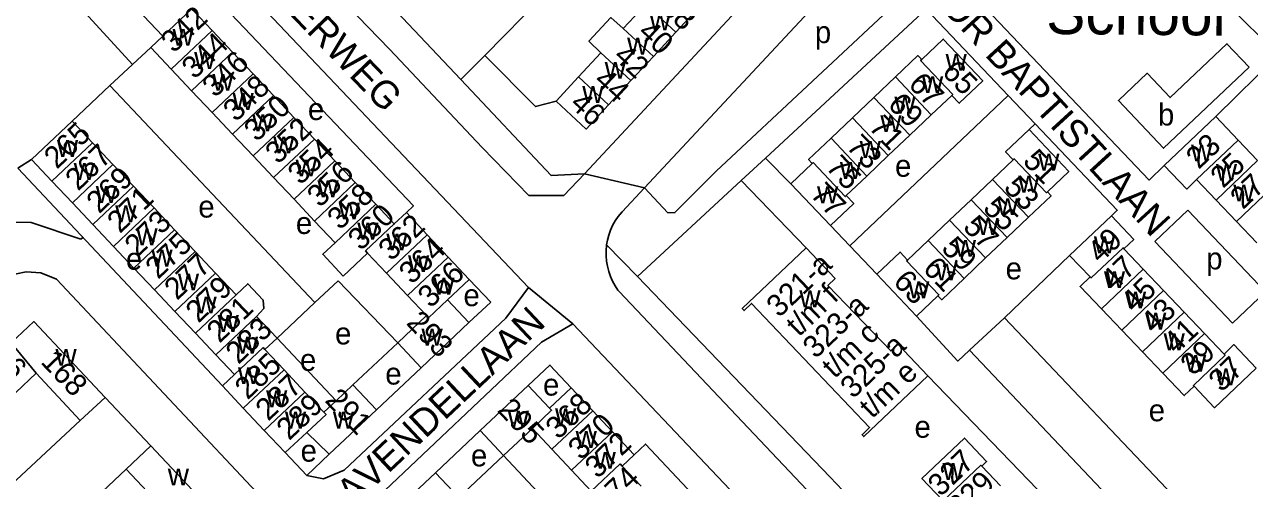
# Model space of a CAD drawing. Extents: x 161258 to 163262, y 380749 to 382054.
# Drawn here: x 162868.3 to 163091.6, y 381379.6 to 381462.7 of the extents above; entities that cross this region are included whole.
import ezdxf

# ---------------------------------------------------------------- set-up
doc = ezdxf.new("R2010")
doc.units = 0
for name, color, linetype in [('BLT_Basislijn', 7, 'Continuous'), ('BLT_Bebouwing', 7, 'Continuous'), ('BLT_Bebouwing_beschrifting', 7, 'Continuous'), ('BLT_Centroide', 7, 'Continuous'), ('BLT_Huisnummer', 7, 'Continuous'), ('BLT_Huisnummer_ tussenligend', 7, 'Continuous'), ('BLT_Huisnummer_reeks', 7, 'Continuous'), ('BLT_Onderverdeling_panden', 7, 'Continuous'), ('BLT_Straatnaam', 7, 'Continuous'), ('BLT_Vlakafsluiter', 7, 'Continuous')]:
    doc.layers.add(name, color=color, linetype=linetype)

msp = doc.modelspace()

# ---------------------------------------------------------------- linework, layer by layer
at = {"layer": 'BLT_Basislijn'}
for p, q in [((162868.34, 381476.9), (162887.92, 381455.42)), ((162968.92, 381474.14), (162952.2, 381457.05)), ((162981.27, 381432.92), (163019.94, 381474.4)), ((163003.34, 381438.36), (163032.66, 381465.51)), ((163032.66, 381465.51), (163047.6, 381449.79)), ((162891.26, 381458.55), (162887.92, 381455.42)), ((162947.79, 381452.69), (162952.2, 381457.05)), ((163096.87, 381457.22), (163085.44, 381445.95)), ((162887.92, 381455.42), (162883.84, 381451.6)), ((162883.84, 381451.6), (162876.92, 381445.11)), ((162921.21, 381412.03), (162883.84, 381451.6)), ((162947.79, 381452.69), (162964.26, 381435.2)), ((163047.6, 381449.79), (163018.71, 381422.36)), ((163047.6, 381449.79), (163052.51, 381444.62)), ((163051.4, 381443.56), (163052.51, 381444.62)), ((162867.03, 381436.54), (162869.51, 381438.11)), ((162998.93, 381434.28), (163003.34, 381438.36)), ((163003.34, 381438.36), (163007.96, 381433.67)), ((162904.33, 381396.85), (162867.03, 381436.54)), ((162964.26, 381435.2), (162970.35, 381435.48)), ((162970.35, 381435.48), (162966.57, 381431.57)), ((162980, 381416.76), (162998.93, 381434.28)), ((162998.93, 381434.28), (163010.75, 381421.99)), ((162960.18, 381431.55), (162966.57, 381431.57)), ((162977.22, 381428.56), (162981.27, 381432.92)), ((163080.33, 381428.89), (163074.32, 381423.16)), ((163080.33, 381428.89), (163094.5, 381413.99)), ((163015.19, 381426.06), (163018.71, 381422.36)), ((162878.9, 381423.92), (162878.54, 381423.58)), ((162980, 381416.76), (162974.39, 381422.59)), ((163018.71, 381422.36), (163023.63, 381417.19)), ((163074.32, 381423.16), (163088.48, 381408.28)), ((163046.94, 381409.25), (163058.8, 381420.63)), ((162874.1, 381416.28), (162914.58, 381373.21)), ((162925.46, 381416.02), (162921.21, 381412.03)), ((162936.29, 381404.69), (162925.46, 381416.02)), ((162949.34, 381416.27), (162953.25, 381412.13)), ((163015.15, 381380.19), (162980, 381416.76)), ((162955.99, 381409.21), (162960.14, 381414.78)), ((163044.15, 381342.79), (162976.64, 381414.05)), ((163088.48, 381408.28), (163094.5, 381413.99)), ((162921.21, 381412.03), (162914.3, 381405.53)), ((162953.25, 381412.13), (162949.28, 381408.39)), ((163040.52, 381403.36), (163046.94, 381409.25)), ((163046.94, 381409.25), (163088.47, 381365.54)), ((162962.52, 381404.8), (162968.25, 381408.17)), ((163012.62, 381361.35), (162968.25, 381408.17)), ((162914.3, 381405.53), (162925.06, 381394.14)), ((162936.29, 381404.69), (162928.12, 381397.02)), ((163078.15, 381363.74), (163040.52, 381403.36)), ((162940.56, 381400.17), (162932.4, 381392.49)), ((163032.94, 381398.68), (163072.23, 381358.06)), ((162882.95, 381394.76), (162891.28, 381385.91)), ((162878.43, 381390.52), (162823.19, 381339.25)), ((162951.33, 381388.7), (162943.19, 381381.01)), ((162915.79, 381384.68), (162919.7, 381380.53)), ((162923.83, 381384.4), (162919.7, 381380.53)), ((162947.46, 381376.48), (162955.58, 381384.17)), ((162831.86, 381329.93), (162886.79, 381381.67)), ((163018.61, 381376.58), (163015.15, 381380.19))]:
    msp.add_line(p, q, dxfattribs=at)
for points in [[(162960.18, 381431.55), (162951.7, 381440.3), (162934.79, 381458.21), (162894.35, 381500), (162875.72, 381519.36), (162875.08, 381520.24), (162874.2, 381522.63), (162874.48, 381524.75), (162875.83, 381526.71)], [(162947.79, 381452.69), (162903.07, 381500), (162889.86, 381513.88)], [(162881.31, 381497.75), (162889.71, 381489.05), (162960.14, 381414.78)], [(163007.42, 381483.36), (163011.32, 381479.7), (163010.63, 381478.79), (162970.35, 381435.48)], [(163096.87, 381457.22), (163087.36, 381466.53), (163098.96, 381477.66)], [(163076.04, 381437.02), (163073.3, 381434.35), (163037.63, 381471.89)], [(162937.87, 381428.43), (162939.15, 381429.64), (162902.37, 381468.44), (162901.21, 381467.34)], [(162981.27, 381432.92), (162985.55, 381428.37), (162986.82, 381428.43), (162994.34, 381435.96), (163029.47, 381468.86)], [(162965.16, 381448.77), (162961.39, 381447.75), (162952.2, 381457.05)], [(163052.51, 381444.62), (163067.48, 381428.86), (163066.4, 381427.84)], [(162878.54, 381423.58), (162869.49, 381426.61), (162865.22, 381426.69), (162859.75, 381425.47), (162857.64, 381427.71)], [(162977.22, 381428.56), (162976.46, 381427.73), (162975.93, 381426.94), (162975.47, 381426.1), (162975.08, 381425.22), (162974.76, 381424.32), (162974.52, 381423.39), (162974.39, 381422.59)], [(162974.39, 381422.59), (162974.37, 381422.45), (162974.29, 381421.5), (162974.29, 381420.54), (162974.36, 381419.59), (162974.52, 381418.65), (162974.76, 381417.72), (162975.07, 381416.81), (162975.46, 381415.94), (162975.92, 381415.1), (162976.45, 381414.3), (162976.64, 381414.05)], [(162874.1, 381416.28), (162871.25, 381417.45), (162868.58, 381417.66), (162865.02, 381416.89), (162860.79, 381414.31)], [(162955.99, 381409.21), (162926.56, 381381.5), (162922.76, 381379.92), (162919.7, 381380.53)], [(163030.88, 381409.56), (163038.44, 381401.36), (163040.52, 381403.36)], [(162962.52, 381404.8), (162931.72, 381375.66), (162930.27, 381372.33), (162930.49, 381369.1)], [(162960.07, 381396.91), (162964.03, 381400.63), (162967.94, 381396.48)], [(162979.4, 381384.29), (162981.46, 381386.23), (162999.59, 381366.96), (163019.15, 381346.22), (163017.09, 381344.28)], [(162962.08, 381368.7), (162966.35, 381372.7), (162955.58, 381384.17)]]:
    msp.add_lwpolyline(points, dxfattribs=at)
at = {"layer": 'BLT_Bebouwing'}
for p, q in [((162899.03, 381465.29), (162902.46, 381461.65)), ((162977.42, 381461.99), (162981.51, 381466.39)), ((162991.08, 381465.72), (162987, 381461.31)), ((162893.45, 381460.61), (162889.98, 381464.32)), ((162893.45, 381460.61), (162891.26, 381458.55)), ((162902.46, 381461.65), (162906.19, 381457.68)), ((162987, 381461.31), (162982.91, 381456.9)), ((162891.26, 381458.55), (162894.99, 381454.59)), ((162906.19, 381457.68), (162909.92, 381453.72)), ((162969.24, 381453.17), (162973.33, 381457.58)), ((162982.91, 381456.9), (162978.82, 381452.49)), ((162894.99, 381454.59), (162898.73, 381450.64)), ((162909.92, 381453.72), (162913.65, 381449.76)), ((162965.16, 381448.77), (162969.24, 381453.17)), ((162978.82, 381452.49), (162974.73, 381448.08)), ((163027.05, 381453.16), (163023.12, 381449.43)), ((162898.73, 381450.64), (162902.46, 381446.68)), ((162913.65, 381449.76), (162917.38, 381445.8)), ((163023.12, 381449.43), (163019.21, 381445.72)), ((163037.3, 381449.81), (163033.55, 381446.25)), ((162869.51, 381438.11), (162876.92, 381445.11)), ((162876.92, 381445.11), (162880.65, 381441.16)), ((162902.46, 381446.68), (162906.2, 381442.73)), ((162917.38, 381445.8), (162921.11, 381441.84)), ((163019.21, 381445.72), (163015.3, 381442)), ((163033.55, 381446.25), (163029.64, 381442.54)), ((163085.44, 381445.95), (163076.04, 381437.02)), ((163089.53, 381441.65), (163085.44, 381445.95)), ((162906.2, 381442.73), (162909.93, 381438.77)), ((163029.64, 381442.54), (163025.73, 381438.82)), ((162884.39, 381437.2), (162880.65, 381441.16)), ((162921.11, 381441.84), (162924.84, 381437.88)), ((163093.05, 381437.94), (163089.53, 381441.65)), ((162909.93, 381438.77), (162913.67, 381434.81)), ((162924.84, 381437.88), (162928.57, 381433.92)), ((163025.73, 381438.82), (163021.81, 381435.09)), ((163048.48, 381438.08), (163044.74, 381434.49)), ((162884.39, 381437.2), (162888.13, 381433.24)), ((163007.96, 381433.67), (163011.87, 381437.38)), ((162876.98, 381430.2), (162873.24, 381434.16)), ((162913.67, 381434.81), (162917.4, 381430.86)), ((162928.57, 381433.92), (162932.3, 381429.96)), ((163015.19, 381426.06), (163007.96, 381433.67)), ((163021.81, 381435.09), (163018.07, 381431.54)), ((163040.84, 381430.78), (163044.74, 381434.49)), ((163081.95, 381434.44), (163085.48, 381430.73)), ((162888.13, 381433.24), (162891.87, 381429.28)), ((162880.72, 381426.24), (162876.98, 381430.2)), ((162891.87, 381429.28), (162895.61, 381425.32)), ((162917.4, 381430.86), (162921.14, 381426.9)), ((163036.92, 381427.05), (163040.84, 381430.78)), ((163085.48, 381430.73), (163089.2, 381426.82)), ((162921.14, 381426.9), (162924.88, 381422.95)), ((162935.68, 381426.37), (162937.87, 381428.43)), ((162937.87, 381428.43), (162941.69, 381424.37)), ((163033, 381423.33), (163036.92, 381427.05)), ((163051.29, 381427.6), (163047.39, 381423.88)), ((163066.4, 381427.84), (163058.8, 381420.63)), ((163089.2, 381426.82), (163092.92, 381422.9)), ((162880.72, 381426.24), (162884.46, 381422.28)), ((162895.61, 381425.32), (162899.35, 381421.36)), ((162884.46, 381422.28), (162888.19, 381418.32)), ((162941.69, 381424.37), (162945.51, 381420.32)), ((163029.26, 381419.78), (163033, 381423.33)), ((163047.39, 381423.88), (163043.48, 381420.17)), ((162903.08, 381417.41), (162899.35, 381421.36)), ((162926.36, 381416.87), (162930.8, 381421.06)), ((162930.8, 381421.06), (162934.27, 381417.38)), ((162945.51, 381420.32), (162949.34, 381416.27)), ((163043.48, 381420.17), (163039.56, 381416.43)), ((163058.8, 381420.63), (163062.52, 381416.71)), ((163068.69, 381421.86), (163072.22, 381418.11)), ((162891.93, 381414.36), (162888.19, 381418.32)), ((163072.22, 381418.11), (163075.93, 381414.21)), ((162906.82, 381413.45), (162903.08, 381417.41)), ((162934.27, 381417.38), (162938.1, 381413.33)), ((162949.34, 381416.27), (162945.37, 381412.54)), ((163030.88, 381409.56), (163023.63, 381417.19)), ((162891.93, 381414.36), (162895.67, 381410.4)), ((162938.1, 381413.33), (162941.55, 381409.66)), ((163034.79, 381413.29), (163030.88, 381409.56)), ((163075.93, 381414.21), (163079.66, 381410.3)), ((162945.37, 381412.54), (162949.28, 381408.39)), ((162895.67, 381410.4), (162899.41, 381406.44)), ((162914.3, 381405.53), (162910.56, 381409.49)), ((162936.29, 381404.69), (162941.55, 381409.66)), ((163064.63, 381410.87), (163068.33, 381406.99)), ((163079.66, 381410.3), (163083.38, 381406.38)), ((162949.28, 381408.39), (162940.56, 381400.17)), ((163068.33, 381406.99), (163072.07, 381403.06)), ((162903.14, 381402.49), (162899.41, 381406.44)), ((162912.1, 381403.46), (162914.3, 381405.53)), ((162940.56, 381400.17), (162936.29, 381404.69)), ((163083.38, 381406.38), (163086.94, 381402.65)), ((162903.14, 381402.49), (162906.52, 381398.91)), ((162915.57, 381399.78), (162912.1, 381403.46)), ((163072.07, 381403.06), (163075.79, 381399.15)), ((162870.38, 381399.14), (162866.7, 381395.65)), ((162878.43, 381390.52), (162870.38, 381399.14)), ((162919.39, 381395.73), (162915.57, 381399.78)), ((162922.85, 381392.05), (162919.39, 381395.73)), ((162925.06, 381394.14), (162928.12, 381397.02)), ((162928.12, 381397.02), (162932.4, 381392.49)), ((162960.07, 381396.91), (162951.33, 381388.7)), ((162963.99, 381392.77), (162960.07, 381396.91)), ((162963.99, 381392.77), (162967.94, 381396.48)), ((162967.94, 381396.48), (162971.87, 381392.3)), ((162882.95, 381394.76), (162878.43, 381390.52)), ((162922.85, 381392.05), (162925.06, 381394.14)), ((162908.15, 381392.79), (162911.97, 381388.74)), ((162932.4, 381392.49), (162923.83, 381384.4)), ((162971.87, 381392.3), (162975.45, 381388.49)), ((162951.33, 381388.7), (162955.58, 381384.17)), ((162955.58, 381384.17), (162960.84, 381389.11)), ((162923.83, 381384.4), (162919.74, 381388.38)), ((162975.45, 381388.49), (162979.4, 381384.29)), ((162886.79, 381381.67), (162891.28, 381385.91)), ((162979.4, 381384.29), (162977.22, 381382.24)), ((162977.22, 381382.24), (162980.68, 381378.57)), ((163042.79, 381382.21), (163046.17, 381378.66)), ((162894.25, 381373.76), (162886.79, 381381.67)), ((162934.43, 381372.79), (162943.19, 381381.01)), ((162943.19, 381381.01), (162947.46, 381376.48)), ((162968, 381381.49), (162971.58, 381377.68))]:
    msp.add_line(p, q, dxfattribs=at)
for points in [[(162973.33, 381457.58), (162971.17, 381459.67), (162975.16, 381463.97), (162977.42, 381461.99)], [(163031.82, 381456.33), (163035.74, 381460.05), (163042.95, 381452.46), (163038.67, 381448.38), (163037.3, 381449.81)], [(163031.82, 381456.33), (163031.13, 381457.05), (163027.05, 381453.16)], [(162974.73, 381448.08), (162970.65, 381443.67), (162965.16, 381448.77)], [(163051.4, 381443.56), (163047.13, 381439.51), (163048.48, 381438.08)], [(163054.73, 381432.22), (163058.64, 381435.94), (163051.4, 381443.56)], [(163015.3, 381442), (163011.19, 381438.1), (163011.87, 381437.38)], [(162873.24, 381434.16), (162869.51, 381438.11)], [(163076.04, 381437.02), (163080.14, 381432.72), (163081.95, 381434.44)], [(163018.07, 381431.54), (163019.43, 381430.11), (163015.19, 381426.06)], [(163054.73, 381432.22), (163055.41, 381431.52), (163051.29, 381427.6)], [(162932.3, 381429.96), (162935.68, 381426.37), (162935.68, 381426.37)], [(163068.69, 381421.86), (163070.48, 381423.55), (163066.4, 381427.84)], [(162924.88, 381422.95), (162922.63, 381420.83), (162926.36, 381416.87)], [(163010.75, 381421.99), (162999.12, 381410.93), (162999.45, 381410.59), (163000.79, 381411.88), (163022.32, 381389.24), (163020.96, 381387.93), (163021.27, 381387.6), (163032.94, 381398.68)], [(163032.94, 381398.68), (163027.49, 381404.45), (163026.18, 381403.21), (163014.74, 381415.16), (163016.04, 381416.4), (163010.75, 381421.99)], [(163023.63, 381417.19), (163027.88, 381421.23), (163029.26, 381419.78)], [(163039.56, 381416.43), (163035.49, 381412.55), (163034.79, 381413.29)], [(163062.52, 381416.71), (163060.71, 381414.99), (163064.63, 381410.87)], [(162906.82, 381413.45), (162908.96, 381415.47), (162911.79, 381412.48), (162911.88, 381410.97), (162910.56, 381409.49)], [(162865.84, 381404.69), (162869.96, 381408.57), (162882.95, 381394.76)], [(163086.94, 381402.65), (163088.73, 381404.38), (163092.79, 381400.1)], [(163092.79, 381400.1), (163085.22, 381392.88), (163081.49, 381396.79)], [(162906.52, 381398.91), (162904.33, 381396.85)], [(163081.49, 381396.79), (163079.68, 381395.07), (163075.79, 381399.15)], [(162904.33, 381396.85), (162908.15, 381392.79)], [(162911.97, 381388.74), (162915.79, 381384.68)], [(162960.84, 381389.11), (162960.84, 381389.11), (162964.42, 381385.3)], [(162915.79, 381384.68), (162919.74, 381388.38)], [(163042.79, 381382.21), (163043.66, 381383.04), (163039.6, 381387.33), (163031.87, 381379.97), (163035.59, 381376.05)], [(162891.28, 381385.91), (162903.6, 381372.82), (162899.49, 381368.95)], [(162964.42, 381385.3), (162964.42, 381385.3), (162968, 381381.49)]]:
    msp.add_lwpolyline(points, dxfattribs=at)
msp.add_lwpolyline([(163091.52, 381454.95), (163087.47, 381459.21), (163077.11, 381449.4), (163072.91, 381453.83), (163067.69, 381448.88), (163075.93, 381440.18)], close=True, dxfattribs=at)
at = {"layer": 'BLT_Onderverdeling_panden'}
for p, q in [((162987, 381461.31), (162981.51, 381466.39)), ((162894.99, 381454.59), (162902.46, 381461.65)), ((162982.91, 381456.9), (162977.42, 381461.99)), ((162898.73, 381450.64), (162906.19, 381457.68)), ((162978.82, 381452.49), (162973.33, 381457.58)), ((162909.92, 381453.72), (162902.46, 381446.68)), ((162974.73, 381448.08), (162969.24, 381453.17)), ((163027.05, 381453.16), (163033.55, 381446.25)), ((162906.2, 381442.73), (162913.65, 381449.76)), ((163023.12, 381449.43), (163029.64, 381442.54)), ((162909.93, 381438.77), (162917.38, 381445.8)), ((163019.21, 381445.72), (163025.73, 381438.82)), ((162880.65, 381441.16), (162873.24, 381434.16)), ((163015.3, 381442), (163021.81, 381435.09)), ((163081.95, 381434.44), (163089.53, 381441.65)), ((162917.4, 381430.86), (162924.84, 381437.88)), ((163085.48, 381430.73), (163093.05, 381437.94)), ((162884.39, 381437.2), (162876.98, 381430.2)), ((162921.14, 381426.9), (162928.57, 381433.92)), ((163044.74, 381434.49), (163051.29, 381427.6)), ((163089.2, 381426.82), (163096.77, 381434.03)), ((162880.72, 381426.24), (162888.13, 381433.24)), ((162884.46, 381422.28), (162891.87, 381429.28)), ((162932.3, 381429.96), (162924.88, 381422.95)), ((163047.39, 381423.88), (163040.84, 381430.78)), ((163036.92, 381427.05), (163043.48, 381420.17)), ((162934.27, 381417.38), (162941.69, 381424.37)), ((163039.56, 381416.43), (163033, 381423.33)), ((162891.93, 381414.36), (162899.35, 381421.36)), ((162945.51, 381420.32), (162938.1, 381413.33)), ((163072.22, 381418.11), (163064.63, 381410.87)), ((162895.67, 381410.4), (162903.08, 381417.41)), ((162906.82, 381413.45), (162899.41, 381406.44)), ((163068.33, 381406.99), (163075.93, 381414.21)), ((162903.14, 381402.49), (162910.56, 381409.49)), ((163079.66, 381410.3), (163072.07, 381403.06)), ((162865.84, 381404.69), (162870.38, 381399.14)), ((163075.79, 381399.15), (163083.38, 381406.38)), ((162919.39, 381395.73), (162911.97, 381388.74)), ((162971.87, 381392.3), (162964.42, 381385.3)), ((162975.45, 381388.49), (162968, 381381.49))]:
    msp.add_line(p, q, dxfattribs=at)
for points in [[(162893.45, 381460.61), (162898.75, 381465.58), (162898.75, 381465.58), (162899.03, 381465.29)], [(163031.82, 381456.33), (163031.63, 381456.15), (163037.48, 381449.98), (163037.3, 381449.81)], [(162921.11, 381441.84), (162921.11, 381441.84), (162913.67, 381434.81)], [(163048.48, 381438.08), (163048.66, 381438.25), (163054.56, 381432.06), (163054.73, 381432.22)], [(163011.87, 381437.38), (163012.04, 381437.54), (163017.9, 381431.37), (163018.07, 381431.54)], [(162895.61, 381425.32), (162888.19, 381418.32), (162888.19, 381418.32)], [(162930.8, 381421.06), (162930.44, 381421.44), (162935.68, 381426.37)], [(163062.52, 381416.71), (163062.69, 381416.53), (163068.53, 381422.03), (163068.69, 381421.86)], [(163029.26, 381419.78), (163029.09, 381419.61), (163034.96, 381413.45), (163034.79, 381413.29)], [(162941.55, 381409.66), (162941.91, 381409.28), (162945.37, 381412.54)], [(162912.1, 381403.46), (162911.75, 381403.83), (162906.52, 381398.91)], [(163086.94, 381402.65), (163087.12, 381402.45), (163081.35, 381396.95), (163081.49, 381396.79)], [(162908.15, 381392.79), (162908.15, 381392.79), (162915.57, 381399.78)], [(162919.74, 381388.38), (162923.23, 381391.66), (162922.85, 381392.05)], [(162963.99, 381392.77), (162964.34, 381392.4), (162960.84, 381389.11)], [(162971.58, 381377.68), (162976.85, 381382.64), (162977.22, 381382.24)], [(163035.59, 381376.05), (163035.75, 381375.87), (163042.61, 381382.4), (163042.79, 381382.21)]]:
    msp.add_lwpolyline(points, dxfattribs=at)
at = {"layer": 'BLT_Vlakafsluiter'}
for p, q in [((162970.35, 381435.48), (162981.27, 381432.92)), ((162968.25, 381408.17), (162960.14, 381414.78))]:
    msp.add_line(p, q, dxfattribs=at)

# ---------------------------------------------------------------- texts
at = {"layer": 'BLT_Bebouwing_beschrifting'}
msp.add_text('School', height=8, rotation=359.4659, dxfattribs=at).set_placement((163054.5, 381461))
at = {"layer": 'BLT_Centroide'}
for s, p in [('w', (162982.2, 381461.66)), ('p', (163012.35, 381459.33)), ('w', (162895.24, 381458.85)), ('w', (162978.12, 381457.25)), ('w', (162899.19, 381454.61)), ('w', (162974.03, 381452.84)), ('w', (163036.18, 381454.28)), ('w', (162902.5, 381450.65)), ('w', (162969.95, 381448.41)), ('w', (163031.88, 381450.21)), ('w', (162906.18, 381447.15)), ('w', (163026.84, 381446.49)), ('e', (162919.92, 381445.31)), ('b', (163074.9, 381444.31)), ('w', (162909.77, 381443.26)), ('w', (163024.28, 381443.11)), ('w', (162874.17, 381438.58)), ('w', (162913.6, 381439.21)), ('w', (163020.52, 381438.39)), ('w', (163080.92, 381437.76)), ('w', (162917.68, 381435.03)), ('e', (163026.96, 381434.97)), ('w', (163053.07, 381436.1)), ('w', (162877.23, 381434.39)), ('w', (163016.9, 381434.59)), ('w', (163085.46, 381434.24)), ('w', (162921.66, 381431.23)), ('w', (163049.41, 381432.07)), ('w', (163088.62, 381430.48)), ('w', (162881.25, 381430.2)), ('w', (163012.74, 381430.13)), ('w', (162884.8, 381426.66)), ('e', (162899.94, 381427.53)), ('w', (162925.54, 381427.18)), ('w', (163045.57, 381427.99)), ('e', (162917.73, 381424.54)), ('w', (163041.99, 381424.37)), ('w', (162888.66, 381422.47)), ('w', (162928.92, 381423.53)), ('w', (162934.23, 381421.53)), ('w', (163037.87, 381420.39)), ('w', (163063.21, 381421.04)), ('e', (162886.74, 381418.02)), ('w', (162891.39, 381418.6)), ('w', (162938.17, 381417.59)), ('p', (163083.7, 381418.08)), ('w', (163034.39, 381416.08)), ('e', (163047.12, 381416.27)), ('w', (163065.04, 381414.68)), ('w', (162896.22, 381414.25)), ('w', (162942.79, 381413.49)), ('w', (163029.36, 381412.83)), ('e', (162948.28, 381411.38)), ('w', (163009.53, 381411.18)), ('w', (163068.88, 381410.97)), ('w', (162899.44, 381410.07)), ('w', (162903.46, 381406.68)), ('w', (163072.55, 381407.12)), ('e', (162924.88, 381404.41)), ('w', (162940.63, 381404.2)), ('w', (162906.98, 381402.75)), ('w', (163075.93, 381403.36)), ('w', (162873.9, 381400.51)), ('e', (162918.48, 381399.59)), ('w', (163079.83, 381399.42)), ('w', (162907.17, 381397.18)), ('e', (162934.03, 381397.09)), ('w', (163085.37, 381396.95)), ('e', (162962.79, 381395.08)), ('w', (162912.3, 381392.97)), ('e', (163073.21, 381390.4)), ('w', (162915.74, 381389.08)), ('w', (162924.48, 381389.08)), ('w', (162956.36, 381389.27)), ('w', (162964.98, 381389.66)), ('e', (163030.51, 381387.4)), ('w', (162968.73, 381385.53)), ('e', (162918.59, 381383.04)), ('e', (162949.65, 381382.18)), ('w', (162972.2, 381381.75)), ('w', (163035.61, 381379.72)), ('w', (162894.38, 381378.7))]:
    msp.add_text(s, height=4, dxfattribs=at).set_placement(p)
at = {"layer": 'BLT_Huisnummer'}
for s, rotation, p in [('38', 317.1884, (162984.03, 381465.42)), ('342', 43.6052, (162895.47, 381457.37)), ('346', 43.6052, (162902.99, 381449.24)), ('42', 317.1872, (162975.43, 381456.64)), ('65', 313.5965, (163035.35, 381453.88)), ('350', 43.6052, (162910.6, 381441.19)), ('46', 317.0976, (162967.47, 381447.98)), ('69', 313.5965, (163025.45, 381447.95)), ('265', 43.6052, (162874.15, 381436.22)), ('73', 313.5965, (163017.92, 381440.33)), ('23', 43.5965, (163082.34, 381436.21)), ('354', 43.6052, (162918.57, 381433.32)), ('51', 313.5965, (163050.08, 381437.66)), ('269', 43.6052, (162881.87, 381428.11)), ('27', 43.5965, (163090.39, 381428.86)), ('358', 43.6052, (162925.78, 381425.11)), ('77', 313.5965, (163011.35, 381431.59)), ('55', 313.5965, (163042.81, 381429.07)), ('273', 43.6052, (162888.84, 381420.18)), ('362', 43.6052, (162935.11, 381419.45)), ('49', 43.5965, (163064.38, 381419.02)), ('59', 313.5965, (163035.22, 381421.76)), ('277', 43.6052, (162896.07, 381412.32)), ('366', 43.6052, (162942.29, 381410.88)), ('63', 313.5965, (163026.45, 381415.69)), ('45', 43.5965, (163070.59, 381410.01)), ('281', 43.6052, (162903.81, 381404.51)), ('293', 313.6052, (162937.69, 381408.21)), ('41', 43.5965, (163078.24, 381402.51)), ('166', 313.6052, (162859.96, 381404.12)), ('168', 313.6052, (162871.05, 381401.09)), ('285', 43.6052, (162908.93, 381394.18)), ('37', 43.5965, (163086.46, 381395.56)), ('291', 313.6052, (162922.85, 381394.08)), ('368', 43.6052, (162965.59, 381386.93)), ('289', 43.6052, (162916.51, 381386.77)), ('295', 313.6052, (162954.3, 381392.32)), ('372', 43.6052, (162972.74, 381379.8)), ('327', 43.5965, (163035.28, 381376.52))]:
    msp.add_text(s, height=4, rotation=rotation, dxfattribs=at).set_placement(p)
at = {"layer": 'BLT_Huisnummer_ tussenligend'}
for s, rotation, p in [('40', 317.1884, (162979.87, 381460.97)), ('344', 43.6052, (162899.26, 381452.6)), ('44', 317.1872, (162971.83, 381452.2)), ('67', 313.5965, (163029.2, 381451.65)), ('348', 43.6052, (162906.8, 381444.83)), ('352', 43.6052, (162914.48, 381437.11)), ('71', 313.5965, (163021.99, 381443.84)), ('267', 43.6052, (162878.03, 381432.25)), ('356', 43.6052, (162922.11, 381429.21)), ('75', 313.5965, (163014.17, 381436.57)), ('25', 43.5965, (163086.78, 381432.73)), ('53', 313.5965, (163046.59, 381432.82)), ('271', 43.6052, (162885.65, 381424.51)), ('360', 43.6052, (162929.56, 381421.34)), ('57', 313.5965, (163039.17, 381425.64)), ('275', 43.6052, (162892.62, 381416.16)), ('364', 43.6052, (162938.86, 381415.21)), ('61', 313.5965, (163031.86, 381418.04)), ('47', 43.5965, (163066.89, 381413.95)), ('279', 43.6052, (162899.97, 381408.17)), ('43', 43.5965, (163074.17, 381406.2)), ('283', 43.6052, (162907.26, 381400.65)), ('39', 43.5965, (163081.33, 381398.55)), ('287', 43.6052, (162912.7, 381390.31)), ('370', 43.6052, (162969.69, 381383.16)), ('374', 43.6052, (162974.23, 381373.5)), ('329', 43.5965, (163038.92, 381372.64))]:
    msp.add_text(s, height=4, rotation=rotation, dxfattribs=at).set_placement(p)
at = {"layer": 'BLT_Huisnummer_reeks'}
for s, p in [('321-a', (163005.85, 381409.16)), ('t/m f', (163009.43, 381405.67)), ('323-a', (163012.48, 381401.66)), ('t/m c', (163015.94, 381398.05)), ('325-a', (163019.32, 381394.37)), ('t/m e', (163022.77, 381390.75))]:
    msp.add_text(s, height=4, rotation=43.5965, dxfattribs=at).set_placement(p)
at = {"layer": 'BLT_Straatnaam'}
for s, rotation, p in [('HEEZERWEG', 313.8884, (162904.07, 381477.49)), ('RECTOR BAPTISTLAAN', 312.5531, (163022.85, 381479.28)), ('LAVENDELLAAN', 43.2766, (162925.37, 381372.11))]:
    msp.add_text(s, height=5, rotation=rotation, dxfattribs=at).set_placement(p)

doc.saveas('drawing.dxf')
